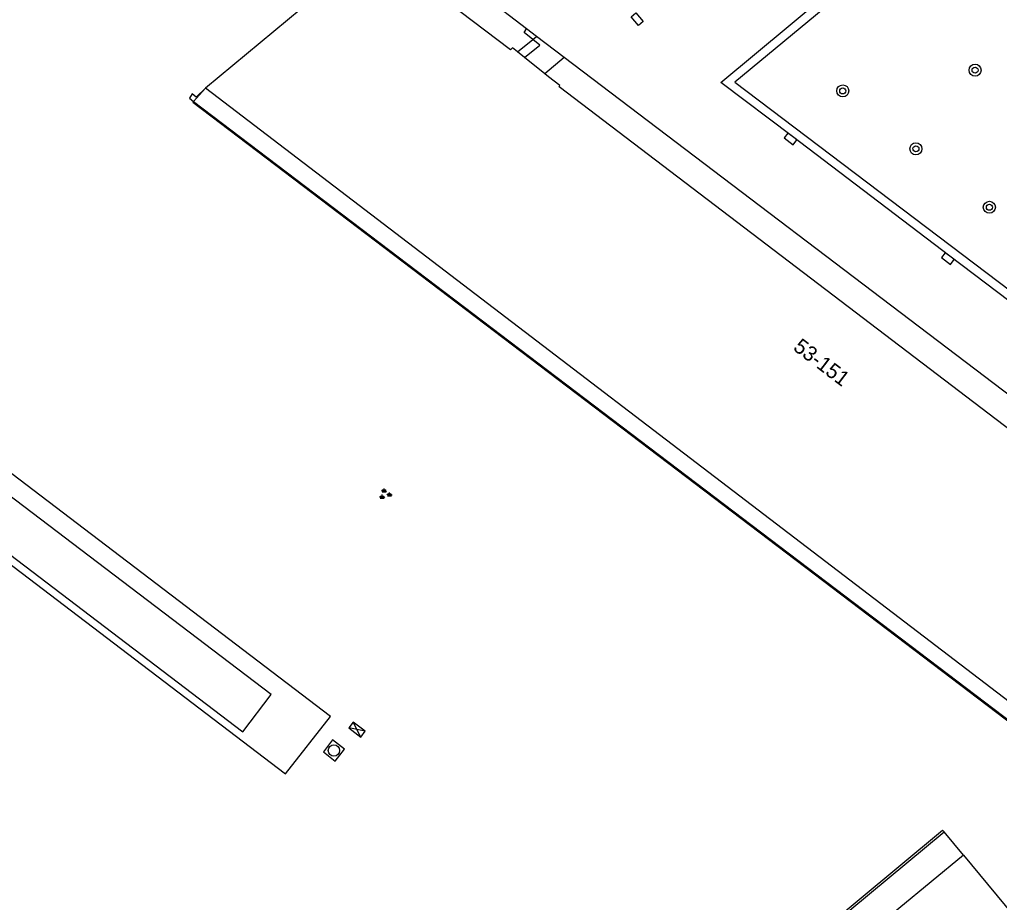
# Model space of a CAD drawing. Extents: x 131000 to 133013, y 393000 to 396501.
# Drawn here: x 131625.3 to 131690.4, y 396084.8 to 396143.4 of the extents above; entities that cross this region are included whole.
import ezdxf

# ---------------------------------------------------------------- set-up
doc = ezdxf.new("R2010")
doc.units = 0
for name, color, linetype in [('gg-afsc-muur', 7, 'Continuous'), ('gg-anno-huisnummerreeks BGT', 7, 'Continuous'), ('gg-bbg-hoofdgebouw', 7, 'Continuous'), ('gg-bbg-onder overbouw', 7, 'Continuous'), ('gg-bbg-pand overbouw', 7, 'Continuous'), ('gg-knt-verharding', 7, 'Continuous'), ('gg-kntw-bovenkant insteek waterloop', 7, 'Continuous'), ('gt-symb-boom', 7, 'Continuous'), ('gt-symb-groenvak', 7, 'Continuous'), ('gt-symb-kolk', 7, 'Continuous'), ('gt-symb-kolk center center', 7, 'Continuous'), ('gt-symb-rioolkast', 7, 'Continuous'), ('gt-symb-rioolschacht', 7, 'Continuous')]:
    doc.layers.add(name, color=color, linetype=linetype)

# ---------------------------------------------------------------- blocks, each defined once
blk = doc.blocks.new('gt0-KOLKCC')
at = {"layer": 'gt-symb-kolk center center'}
blk.add_lwpolyline([(-0.375, 0.2), (0.375, 0.2), (0.375, -0.2), (-0.375, -0.2)], close=True, dxfattribs=at)
blk = doc.blocks.new('gt0-BOOM')
at = {"layer": 'gt-symb-boom'}
for radius in [0.4, 0.2]:
    blk.add_circle((0, 0), radius, dxfattribs=at)
blk = doc.blocks.new('gt0-KOLK')
at = {"layer": 'gt-symb-kolk'}
blk.add_lwpolyline([(0, 0), (0.375, 0), (0.375, 0.4), (-0.375, 0.4), (-0.375, 0), (0, 0)], dxfattribs=at)
blk = doc.blocks.new('gt0-GRVAK')
at = {"layer": 'gt-symb-groenvak'}
for p, q in [((-0.11, 0.189), (-0.228, 0.24)), ((-0.182, 0.153), (0.088, 0.153)), ((-0.091, 0.211), (-0.156, 0.322)), ((-0.047, 0.214), (-0.047, 0.393)), ((-0.004, 0.211), (0.061, 0.322)), ((0.015, 0.189), (0.133, 0.24)), ((0.262, -0.052), (0.197, 0.059)), ((0.305, -0.049), (0.305, 0.13)), ((0.349, -0.052), (0.414, 0.059)), ((-0.245, -0.228), (-0.363, -0.177)), ((-0.318, -0.264), (-0.047, -0.264)), ((-0.226, -0.206), (-0.291, -0.095)), ((-0.183, -0.203), (-0.183, -0.024)), ((-0.139, -0.206), (-0.074, -0.095)), ((-0.12, -0.228), (-0.002, -0.177)), ((0.243, -0.074), (0.125, -0.023)), ((0.17, -0.11), (0.441, -0.11)), ((0.368, -0.074), (0.486, -0.023))]:
    blk.add_line(p, q, dxfattribs=at)
blk = doc.blocks.new('gt0-RS')
at = {"layer": 'gt-symb-rioolschacht'}
blk.add_lwpolyline([(-0.5, -0.5), (0.5, -0.5), (0.5, 0.5), (-0.5, 0.5)], close=True, dxfattribs=at)
blk.add_circle((0, 0), 0.375, dxfattribs=at)
blk = doc.blocks.new('gt0-RKAST')
at = {"layer": 'gt-symb-rioolkast'}
for p, q in [((-0.501, -0.249), (0.501, 0.249)), ((-0.501, 0.249), (0.501, -0.249))]:
    blk.add_line(p, q, dxfattribs=at)
blk.add_lwpolyline([(0.501, 0.249), (-0.501, 0.249), (-0.501, -0.249), (0.501, -0.249)], close=True, dxfattribs=at)

msp = doc.modelspace()

# ---------------------------------------------------------------- linework, layer by layer
at = {"layer": 'gg-afsc-muur'}
for p, q in [((131661.487, 396140.936), (131659.651, 396142.335)), ((131636.862, 396138.013), (131703.63, 396087.289)), ((131661.39, 396068.398), (131686.722, 396089.455))]:
    msp.add_line(p, q, dxfattribs=at)
for points in [[(131659.396, 396142.126), (131658.817, 396142.591), (131658.983, 396142.843)], [(131658.841, 396140.927), (131659.858, 396141.756), (131659.396, 396142.126)], [(131637.659, 396138.889), (131637.029, 396138.3), (131636.766, 396138.502), (131636.584, 396138.224), (131636.862, 396138.013)]]:
    msp.add_lwpolyline(points, dxfattribs=at)
at = {"layer": 'gg-bbg-hoofdgebouw'}
for p, q in [((131649.013, 396148.342), (131637.659, 396138.889)), ((131658.841, 396140.927), (131658.381, 396141.296)), ((131660.196, 396139.841), (131658.841, 396140.927)), ((131688.01, 396087.906), (131694.078, 396080.609))]:
    msp.add_line(p, q, dxfattribs=at)
at = {"layer": 'gg-bbg-onder overbouw'}
msp.add_line((131704.439, 396087.85), (131637.659, 396138.889), dxfattribs=at)
for points in [[(131658.381, 396141.296), (131658.04, 396141.57), (131657.905, 396141.429), (131653.734, 396144.614)], [(131701.5, 396108.25), (131661.147, 396138.989), (131661.202, 396139.061), (131660.434, 396139.65), (131660.196, 396139.841)], [(131688.01, 396087.906), (131675.137, 396077.252), (131662.678, 396066.843), (131661.39, 396068.398)]]:
    msp.add_lwpolyline(points, dxfattribs=at)
at = {"layer": 'gg-bbg-pand overbouw'}
for p, q in [((131658.983, 396142.843), (131655.127, 396145.779)), ((131659.651, 396142.335), (131658.983, 396142.843)), ((131658.381, 396141.296), (131659.396, 396142.126)), ((131659.396, 396142.126), (131659.651, 396142.335)), ((131661.487, 396140.936), (131660.196, 396139.841)), ((131702.608, 396109.685), (131661.487, 396140.936)), ((131637.659, 396138.889), (131636.862, 396138.013)), ((131688.01, 396087.906), (131686.722, 396089.455))]:
    msp.add_line(p, q, dxfattribs=at)
for points in [[(131636.862, 396138.013), (131636.817, 396137.964), (131703.573, 396087.25), (131703.63, 396087.289)], [(131661.313, 396068.49), (131686.631, 396089.563), (131686.722, 396089.455)]]:
    msp.add_lwpolyline(points, dxfattribs=at)
at = {"layer": 'gg-knt-verharding'}
for points in [[(131596.927, 396115.624), (131603.064, 396123.686), (131642.974, 396093.31), (131645.951, 396097.118), (131605.995, 396127.538), (131639.856, 396172.293)], [(131712.649, 396108.335), (131707.598, 396112.158), (131697.418, 396119.917), (131687.107, 396127.718), (131676.648, 396135.67), (131671.897, 396139.26), (131692.43, 396156.369)], [(131692.366, 396155.475), (131672.827, 396139.278), (131712.65, 396109.132), (131723.581, 396117.964)]]:
    msp.add_lwpolyline(points, dxfattribs=at)
at = {"layer": 'gg-kntw-bovenkant insteek waterloop'}
msp.add_lwpolyline([(131603.418, 396124.048), (131640.138, 396096.107), (131642.013, 396098.586), (131605.253, 396126.515)], dxfattribs=at)

# ---------------------------------------------------------------- block references
at = {"layer": 'gt-symb-boom'}
for p in [(131688.785, 396140.086), (131679.994, 396138.708), (131684.856, 396134.858), (131689.735, 396130.971)]:
    msp.add_blockref('gt0-BOOM', p, dxfattribs=at)
at = {"layer": 'gt-symb-groenvak'}
msp.add_blockref('gt0-GRVAK', (131649.575, 396111.889), dxfattribs=at)
at = {"layer": 'gt-symb-kolk'}
for p, rotation in [((131676.648, 396135.67), 142.91705387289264), ((131687.107, 396127.718), 142.75565711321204)]:
    msp.add_blockref('gt0-KOLK', p, dxfattribs=dict(at, rotation=rotation))
at = {"layer": 'gt-symb-kolk center center', "rotation": 130.1354855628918}
msp.add_blockref('gt0-KOLKCC', (131666.333, 396143.477), dxfattribs=at)
at = {"layer": 'gt-symb-rioolkast', "rotation": 142.80731264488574}
msp.add_blockref('gt0-RKAST', (131647.714, 396096.248), dxfattribs=at)
at = {"layer": 'gt-symb-rioolschacht', "rotation": 52.19034788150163}
msp.add_blockref('gt0-RS', (131646.182, 396094.857), dxfattribs=at)

# ---------------------------------------------------------------- texts
at = {"layer": 'gg-anno-huisnummerreeks BGT'}
msp.add_text('53-151', height=1, rotation=322.7, dxfattribs=at).set_placement((131676.64, 396121.53))

doc.saveas('drawing.dxf')
